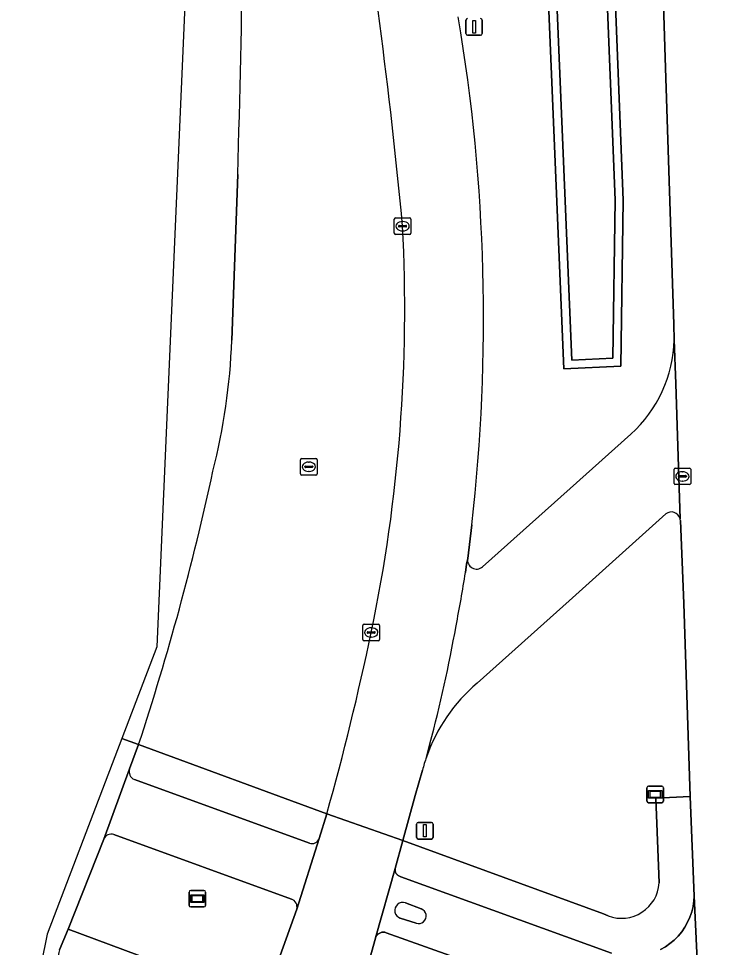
# Model space of a CAD drawing. Extents: x 162510 to 163918, y 388494 to 389774.
# Drawn here: x 162516.6 to 162559, y 388675.4 to 388731.3 of the extents above; entities that cross this region are included whole.
import ezdxf

# ---------------------------------------------------------------- set-up
doc = ezdxf.new("R2010")
doc.units = 0
for name, color, linetype in [('IMGEO_Berm_groen', 7, 'Continuous'), ('IMGEO_Fietspad_gesloten', 7, 'Continuous'), ('IMGEO_Kolk', 7, 'Continuous'), ('IMGEO_Lichtmast', 7, 'Continuous'), ('IMGEO_Oever', 7, 'Continuous'), ('IMGEO_Rijbaan_lokaal_open', 7, 'Continuous'), ('IMGEO_Rijbaan_regionaal_gesloten', 7, 'Continuous'), ('IMGEO_Rioolput', 7, 'Continuous'), ('IMGEO_Straatnaambord', 7, 'Continuous'), ('IMGEO_Verkeerseiland_open', 7, 'Continuous'), ('IMGEO_Voetpad_open', 7, 'Continuous'), ('IMGEO_Waterloop', 7, 'Continuous'), ('IMGEO_Wegwijzer', 7, 'Continuous')]:
    doc.layers.add(name, color=color, linetype=linetype)

msp = doc.modelspace()

# ---------------------------------------------------------------- linework, layer by layer
at = {"layer": 'IMGEO_Berm_groen'}
msp.add_lwpolyline([(162545.588, 388849.872), (162544.454, 388895.182), (162545.319, 388895.129), (162546.216, 388895.073), (162546.775, 388885.982), (162546.798, 388885.614), (162547.546, 388867.735), (162548.858, 388826.082), (162549.31, 388805.738), (162549.244, 388787.906), (162548.045, 388767.251), (162548.155, 388764.889), (162551.164, 388754.334), (162551.833, 388750), (162553.008, 388720.38), (162552.857, 388710.388), (162549.435, 388710.21), (162547.772, 388750), (162547.303, 388754.167), (162545.86, 388760.08), (162545.343, 388762.821), (162545.081, 388765.132), (162546.372, 388788.378), (162546.693, 388805.703)], close=True, dxfattribs=at)
for points in [[(162556.076, 388711.968), (162556.048, 388712.898), (162555.532, 388728.972), (162554.875, 388750), (162554.449, 388759.15), (162552.828, 388805.923)], [(162529.8, 388721.929), (162529.446, 388711.938)], [(162544.539, 388698.299), (162549.801, 388703.021), (162553.463, 388706.291)], [(162555.566, 388701.489), (162549.747, 388696.257), (162544.205, 388691.298)], [(162543.89, 388700.83), (162543.64, 388698.797)], [(162556.654, 388696.081), (162556.444, 388701.078)], [(162555.165, 388679.26), (162554.957, 388684.362), (162557.035, 388684.463), (162556.654, 388696.081)], [(162523.831, 388687.597), (162535.163, 388683.428)], [(162540.918, 388686.06), (162540.487, 388684.527), (162539.74, 388681.808), (162551.813, 388677.393), (162552.098, 388677.278)], [(162521.735, 388681.895), (162519.587, 388676.487), (162531.349, 388672.105), (162533.35, 388677.688)], [(162533.039, 388678.292), (162522.348, 388682.171)], [(162551.407, 388671.747), (162538.73, 388676.267), (162538.688, 388676.28), (162538.645, 388676.29), (162538.601, 388676.295), (162538.557, 388676.297), (162538.513, 388676.295), (162538.47, 388676.288), (162538.427, 388676.278), (162538.385, 388676.264), (162538.345, 388676.247), (162538.306, 388676.226), (162538.269, 388676.201), (162538.235, 388676.174), (162538.203, 388676.143), (162538.174, 388676.11), (162538.149, 388676.074), (162538.126, 388676.036), (162538.115, 388676.013), (162538.107, 388675.996), (162538.092, 388675.955), (162538.086, 388675.935), (162537.163, 388672.627)]]:
    msp.add_lwpolyline(points, dxfattribs=at)
for centre, radius, start, end in [((161662.223, 388748.052), 867.97, 358.27535, 0.128612), ((162188.949, 388685.548), 352.35, 5.41624, 9.41279), ((162435.018, 388713.232), 109.576, 353.50141, 9.54835), ((162444.478, 388713.86), 95.376, 348.19174, 2.97288), ((162491.478, 388713.401), 37.996, 345.7496, 357.793), ((162548.151, 388712.176), 7.928, 312.0706, 358.4982), ((162370.187, 388738.216), 161.768, 341.76529, 347.80642), ((162555.898, 388701.055), 0.546, 14.4748, 127.4617), ((162555.982, 388701.067), 0.462, 1.314, 15.6493), ((162544.177, 388698.705), 0.544, 170.2914, 311.7402), ((162373.827, 388728.723), 167.573, 344.31802, 348.16102), ((162550.979, 388683.398), 10.406, 130.6104, 160.6851), ((162550.697, 388683.478), 10.114, 160.5851, 165.2094), ((162522.182, 388681.72), 0.48, 69.8388, 158.64), ((162552.901, 388679.399), 2.268, 249.2587, 356.4852), ((162532.873, 388677.825), 0.496, 344.0043, 70.4836)]:
    msp.add_arc(centre, radius, start, end, dxfattribs=at)
at = {"layer": 'IMGEO_Fietspad_gesloten'}
for points in [[(162523.293, 388686.133), (162521.735, 388681.895)], [(162534.114, 388681.649), (162523.577, 388685.482)], [(162522.348, 388682.171), (162533.039, 388678.292)], [(162533.35, 388677.688), (162534.7, 388681.944)], [(162552.307, 388675.03), (162539.608, 388679.634), (162539.57, 388679.646), (162539.532, 388679.662), (162539.495, 388679.682), (162539.46, 388679.704), (162539.428, 388679.73), (162539.398, 388679.758), (162539.37, 388679.789), (162539.345, 388679.822), (162539.324, 388679.858), (162539.306, 388679.895), (162539.291, 388679.934), (162539.279, 388679.973), (162539.271, 388680.014), (162539.267, 388680.055), (162539.267, 388680.097), (162539.27, 388680.138), (162538.092, 388675.955), (162538.107, 388675.996), (162538.115, 388676.013), (162538.126, 388676.036), (162538.149, 388676.074), (162538.174, 388676.11), (162538.203, 388676.143), (162538.235, 388676.174), (162538.269, 388676.201), (162538.306, 388676.226), (162538.345, 388676.247), (162538.385, 388676.264), (162538.427, 388676.278), (162538.47, 388676.288), (162538.513, 388676.295), (162538.557, 388676.297), (162538.601, 388676.295), (162538.645, 388676.29), (162538.688, 388676.28), (162538.73, 388676.267), (162551.407, 388671.747)], [(162557.771, 388667.811), (162557.28, 388678.473), (162557.259, 388678.176), (162557.207, 388677.844), (162557.126, 388677.517), (162557.015, 388677.2), (162556.877, 388676.893), (162556.712, 388676.6), (162556.522, 388676.323), (162556.307, 388676.064), (162556.07, 388675.825), (162555.813, 388675.608), (162555.538, 388675.415), (162555.246, 388675.248)], [(162539.897, 388678.057), (162540.842, 388677.697)], [(162540.54, 388676.842), (162539.582, 388677.143)]]:
    msp.add_lwpolyline(points, dxfattribs=at)
for centre, radius, start, end in [((162523.796, 388685.965), 0.531, 161.5568, 245.5818), ((162522.182, 388681.72), 0.48, 69.8388, 158.64), ((162534.255, 388682.099), 0.471, 252.6342, 340.8084), ((162532.873, 388677.825), 0.496, 344.0043, 70.4836), ((162539.734, 388677.602), 0.483, 70.3137, 251.6544), ((162540.696, 388677.268), 0.453, 249.8319, 71.26)]:
    msp.add_arc(centre, radius, start, end, dxfattribs=at)
at = {"layer": 'IMGEO_Kolk'}
for p, q in [((162539.224, 388718.381), (162539.224, 388719.233)), ((162539.299, 388719.307), (162540.151, 388719.307)), ((162540.225, 388719.233), (162540.225, 388718.381)), ((162539.483, 388718.801), (162539.483, 388718.813)), ((162539.921, 388718.764), (162539.523, 388718.764)), ((162539.526, 388718.85), (162539.924, 388718.85)), ((162539.712, 388719.087), (162539.737, 388719.087)), ((162539.967, 388718.813), (162539.967, 388718.801)), ((162540.151, 388718.307), (162539.299, 388718.307)), ((162539.735, 388718.527), (162539.71, 388718.527)), ((162556.062, 388703.318), (162556.062, 388704.17)), ((162556.137, 388704.244), (162556.989, 388704.244)), ((162557.063, 388704.17), (162557.063, 388703.318)), ((162556.321, 388703.738), (162556.321, 388703.75)), ((162556.759, 388703.701), (162556.361, 388703.701)), ((162556.364, 388703.787), (162556.762, 388703.787)), ((162556.55, 388704.024), (162556.575, 388704.024)), ((162556.805, 388703.75), (162556.805, 388703.738)), ((162556.989, 388703.244), (162556.137, 388703.244)), ((162556.573, 388703.464), (162556.548, 388703.464)), ((162537.334, 388693.917), (162537.334, 388694.769)), ((162537.409, 388694.843), (162538.261, 388694.843)), ((162537.822, 388694.623), (162537.847, 388694.623)), ((162538.335, 388694.769), (162538.335, 388693.917)), ((162537.593, 388694.337), (162537.593, 388694.349)), ((162538.031, 388694.3), (162537.633, 388694.3)), ((162537.636, 388694.386), (162538.034, 388694.386)), ((162537.845, 388694.063), (162537.82, 388694.063)), ((162538.077, 388694.349), (162538.077, 388694.337)), ((162538.261, 388693.843), (162537.409, 388693.843))]:
    msp.add_line(p, q, dxfattribs=at)
for points in [[(162539.224, 388718.381), (162539.224, 388719.233)], [(162539.299, 388719.307), (162540.151, 388719.307)], [(162540.225, 388719.233), (162540.225, 388718.381)], [(162540.151, 388718.307), (162539.299, 388718.307)], [(162556.062, 388703.318), (162556.062, 388704.17)], [(162556.137, 388704.244), (162556.989, 388704.244)], [(162557.063, 388704.17), (162557.063, 388703.318)], [(162556.989, 388703.244), (162556.137, 388703.244)], [(162537.334, 388693.917), (162537.334, 388694.769)], [(162537.409, 388694.843), (162538.261, 388694.843)], [(162538.335, 388694.769), (162538.335, 388693.917)], [(162538.261, 388693.843), (162537.409, 388693.843)]]:
    msp.add_lwpolyline(points, dxfattribs=at)
for centre, radius, start, end in [((162539.301, 388719.231), 0.0765, 91.552, 178.448), ((162539.301, 388719.231), 0.0765, 91.552, 178.448), ((162540.149, 388719.231), 0.0765, 1.552, 88.448), ((162540.149, 388719.231), 0.0765, 1.552, 88.448), ((162539.523, 388718.81), 0.0403, 85.8775, 175.7526), ((162539.52, 388718.8), 0.0366, 178.938, 274.7102), ((162539.924, 388718.807), 0.043, 264.8664, 352.4533), ((162539.928, 388718.812), 0.0386, 1.7309, 96.639), ((162539.301, 388718.383), 0.0765, 181.552, 268.448), ((162539.301, 388718.383), 0.0765, 181.552, 268.448), ((162540.149, 388718.383), 0.0765, 271.552, 358.448), ((162540.149, 388718.383), 0.0765, 271.552, 358.448), ((162556.139, 388704.168), 0.0765, 91.552, 178.448), ((162556.139, 388704.168), 0.0765, 91.552, 178.448), ((162556.987, 388704.168), 0.0765, 1.552, 88.448), ((162556.987, 388704.168), 0.0765, 1.552, 88.448), ((162556.361, 388703.747), 0.0403, 85.8775, 175.7526), ((162556.358, 388703.737), 0.0366, 178.938, 274.7102), ((162556.762, 388703.744), 0.043, 264.8664, 352.4533), ((162556.766, 388703.749), 0.0386, 1.7309, 96.639), ((162556.139, 388703.32), 0.0765, 181.552, 268.448), ((162556.139, 388703.32), 0.0765, 181.552, 268.448), ((162556.987, 388703.32), 0.0765, 271.552, 358.448), ((162556.987, 388703.32), 0.0765, 271.552, 358.448), ((162537.411, 388694.767), 0.0765, 91.552, 178.448), ((162537.411, 388694.767), 0.0765, 91.552, 178.448), ((162538.259, 388694.767), 0.0765, 1.552, 88.448), ((162538.259, 388694.767), 0.0765, 1.552, 88.448), ((162537.633, 388694.346), 0.0403, 85.8775, 175.7526), ((162537.63, 388694.336), 0.0366, 178.938, 274.7102), ((162538.034, 388694.343), 0.043, 264.8664, 352.4533), ((162538.038, 388694.348), 0.0386, 1.7309, 96.639), ((162537.411, 388693.919), 0.0765, 181.552, 268.448), ((162537.411, 388693.919), 0.0765, 181.552, 268.448), ((162538.259, 388693.919), 0.0765, 271.552, 358.448), ((162538.259, 388693.919), 0.0765, 271.552, 358.448)]:
    msp.add_arc(centre, radius, start, end, dxfattribs=at)
for centre, major_axis, ratio, start_param, end_param in [((162539.711, 388718.807), (-0.387, 0.002), 0.722429, 4.712389, 7.853982), ((162539.736, 388718.807), (-0.39, 0.002), 0.717154, 1.570796, 4.712389), ((162556.549, 388703.744), (-0.387, 0.002), 0.722429, 4.712389, 7.853982), ((162556.574, 388703.744), (-0.39, 0.002), 0.717154, 1.570796, 4.712389), ((162537.821, 388694.343), (-0.387, 0.002), 0.722429, 4.712389, 7.853982), ((162537.846, 388694.343), (-0.39, 0.002), 0.717154, 1.570796, 4.712389)]:
    msp.add_ellipse(centre, major_axis=major_axis, ratio=ratio, start_param=start_param, end_param=end_param, dxfattribs=at)
at = {"layer": 'IMGEO_Lichtmast'}
for p, q in [((162543.532, 388730.41), (162543.532, 388731.21)), ((162543.532, 388731.21), (162543.532, 388730.41)), ((162544.522, 388731.21), (162544.522, 388730.41)), ((162544.522, 388730.41), (162544.522, 388731.21)), ((162544.422, 388730.31), (162543.632, 388730.31)), ((162543.632, 388730.31), (162544.422, 388730.31)), ((162540.57, 388682.006), (162540.57, 388682.806)), ((162540.57, 388682.806), (162540.57, 388682.006)), ((162540.67, 388682.906), (162541.46, 388682.906)), ((162541.46, 388682.906), (162540.67, 388682.906)), ((162541.56, 388682.806), (162541.56, 388682.006)), ((162541.56, 388682.006), (162541.56, 388682.806)), ((162541.46, 388681.906), (162540.67, 388681.906)), ((162540.67, 388681.906), (162541.46, 388681.906))]:
    msp.add_line(p, q, dxfattribs=at)
for points in [[(162543.952, 388731.185), (162544.102, 388731.185), (162544.102, 388730.435), (162543.952, 388730.435), (162543.952, 388731.185)], [(162540.99, 388682.781), (162541.14, 388682.781), (162541.14, 388682.031), (162540.99, 388682.031), (162540.99, 388682.781)]]:
    msp.add_lwpolyline(points, dxfattribs=at)
for centre, start, end in [((162543.632, 388731.21), 90, 180), ((162543.632, 388731.21), 90, 180), ((162544.422, 388731.21), 0, 90), ((162544.422, 388731.21), 360, 90), ((162543.632, 388730.41), 180, 270), ((162543.632, 388730.41), 180, 270), ((162544.422, 388730.41), 270, 0), ((162544.422, 388730.41), 270, 0), ((162540.67, 388682.806), 90, 180), ((162540.67, 388682.806), 90, 180), ((162541.46, 388682.806), 0, 90), ((162541.46, 388682.806), 360, 90), ((162540.67, 388682.006), 180, 270), ((162540.67, 388682.006), 180, 270), ((162541.46, 388682.006), 270, 0), ((162541.46, 388682.006), 270, 0)]:
    msp.add_arc(centre, 0.1, start, end, dxfattribs=at)
at = {"layer": 'IMGEO_Oever'}
for points in [[(162548.858, 388826.082), (162547.546, 388867.735), (162546.798, 388885.614), (162546.775, 388885.982), (162546.216, 388895.073), (162545.319, 388895.129), (162544.454, 388895.182), (162545.588, 388849.872), (162546.693, 388805.703), (162546.372, 388788.378), (162545.081, 388765.132), (162545.343, 388762.821), (162545.86, 388760.08), (162547.303, 388754.167), (162547.772, 388750), (162549.435, 388710.21), (162552.857, 388710.388), (162553.008, 388720.38), (162551.833, 388750), (162551.164, 388754.334), (162548.155, 388764.889), (162548.045, 388767.251), (162549.244, 388787.906), (162549.31, 388805.738)], [(162547.05, 388867.717), (162548.362, 388826.069), (162548.814, 388805.733), (162548.748, 388787.921), (162547.548, 388767.254), (162547.662, 388764.808), (162550.678, 388754.228), (162551.338, 388749.952), (162552.512, 388720.374), (162552.368, 388710.859), (162549.91, 388710.732), (162548.267, 388750.038), (162547.793, 388754.254), (162546.345, 388760.185), (162545.834, 388762.895), (162545.579, 388765.146), (162546.868, 388788.36), (162547.189, 388805.705), (162546.084, 388849.884), (162544.964, 388894.654), (162545.748, 388894.605), (162546.302, 388885.588)]]:
    msp.add_lwpolyline(points, close=True, dxfattribs=at)
at = {"layer": 'IMGEO_Rijbaan_lokaal_open'}
for points in [[(162561.884, 388725.36), (162561.853, 388726.139), (162561.443, 388736.386), (162560.995, 388750), (162558.904, 388806.077), (162552.828, 388805.923), (162554.449, 388759.15), (162554.875, 388750), (162555.532, 388728.972), (162556.048, 388712.898), (162556.076, 388711.968), (162556.177, 388709.308), (162556.427, 388701.192)], [(162556.427, 388701.192), (162556.177, 388709.308), (162556.076, 388711.968)], [(162553.463, 388706.291), (162549.801, 388703.021), (162544.539, 388698.299)], [(162544.205, 388691.298), (162549.747, 388696.257), (162555.566, 388701.489)], [(162556.444, 388701.078), (162556.654, 388696.081), (162557.035, 388684.463), (162557.28, 388678.473), (162557.771, 388667.811), (162557.851, 388665.765), (162558.16, 388657.809)], [(162543.64, 388698.797), (162543.574, 388698.459), (162543.503, 388697.958)], [(162541.363, 388687.641), (162541.158, 388686.84)]]:
    msp.add_lwpolyline(points, dxfattribs=at)
for centre, radius, start, end in [((162548.151, 388712.176), 7.928, 312.0706, 358.4982), ((162555.898, 388701.055), 0.546, 14.4748, 127.4617), ((162555.982, 388701.067), 0.462, 1.314, 15.6493), ((162544.177, 388698.705), 0.544, 170.2914, 311.7402), ((162475.08, 388708.267), 69.196, 348.72203, 351.43238), ((162462.314, 388708.927), 81.865, 344.92941, 350.0164), ((162550.979, 388683.398), 10.406, 130.6104, 160.6851)]:
    msp.add_arc(centre, radius, start, end, dxfattribs=at)
at = {"layer": 'IMGEO_Rijbaan_regionaal_gesloten'}
for points in [[(162537.76, 388773.477), (162537.511, 388784.762), (162536.542, 388808.752), (162536.465, 388815.522), (162535.138, 388841.76), (162534.144, 388854.798), (162533.787, 388868.298), (162530.485, 388868.12), (162529.193, 388937.678), (162528.839, 388941.677), (162528.689, 388944.843), (162528.341, 388968.251), (162528.084, 389000), (162528.308, 389035.787), (162529.495, 389069.241), (162530.272, 389081.426), (162530.847, 389090.437), (162531.162, 389094.886), (162529.323, 389094.968), (162524.33, 389000.689), (162530.479, 388820.962), (162524.933, 388693.486), (162522.824, 388687.961)], [(162529.446, 388711.938), (162529.8, 388721.929)], [(162543.503, 388697.958), (162543.574, 388698.459), (162543.64, 388698.797), (162543.89, 388700.83)], [(162519.081, 388675.235), (162519.587, 388676.487), (162521.735, 388681.895), (162523.293, 388686.133), (162523.831, 388687.597), (162522.824, 388687.961), (162518.325, 388676.171), (162516.609, 388667.637)], [(162522.824, 388687.961), (162523.831, 388687.597)], [(162541.158, 388686.84), (162541.363, 388687.641)], [(162535.163, 388683.428), (162539.74, 388681.808), (162540.487, 388684.527), (162540.918, 388686.06)], [(162536.782, 388671.261), (162537.163, 388672.627), (162538.086, 388675.935), (162538.092, 388675.955), (162539.27, 388680.138), (162539.74, 388681.808), (162535.163, 388683.428), (162534.7, 388681.944), (162533.35, 388677.688), (162531.349, 388672.105), (162530.862, 388670.888)]]:
    msp.add_lwpolyline(points, dxfattribs=at)
for centre, radius, start, end in [((161662.223, 388748.052), 867.97, 358.27535, 0.128612), ((162188.949, 388685.548), 352.35, 5.41624, 9.41279), ((162435.018, 388713.232), 109.576, 353.50141, 9.54835), ((162444.478, 388713.86), 95.376, 348.19174, 2.97288), ((162491.478, 388713.401), 37.996, 345.7496, 357.793), ((162370.187, 388738.216), 161.768, 341.76529, 347.80642), ((162475.08, 388708.267), 69.196, 348.72203, 351.43238), ((162462.314, 388708.927), 81.865, 344.92941, 350.0164), ((162373.827, 388728.723), 167.573, 344.31802, 348.16102), ((162550.697, 388683.478), 10.114, 160.5851, 165.2094)]:
    msp.add_arc(centre, radius, start, end, dxfattribs=at)
at = {"layer": 'IMGEO_Rioolput'}
for p, q in [((162533.581, 388703.897), (162533.581, 388704.749)), ((162533.656, 388704.823), (162534.508, 388704.823)), ((162534.582, 388704.749), (162534.582, 388703.897)), ((162533.84, 388704.317), (162533.84, 388704.329)), ((162534.278, 388704.28), (162533.88, 388704.28)), ((162533.883, 388704.366), (162534.281, 388704.366)), ((162534.069, 388704.603), (162534.094, 388704.603)), ((162534.324, 388704.329), (162534.324, 388704.317)), ((162534.508, 388703.823), (162533.656, 388703.823)), ((162534.092, 388704.043), (162534.067, 388704.043))]:
    msp.add_line(p, q, dxfattribs=at)
for points in [[(162533.581, 388703.897), (162533.581, 388704.749)], [(162533.656, 388704.823), (162534.508, 388704.823)], [(162534.582, 388704.749), (162534.582, 388703.897)], [(162534.508, 388703.823), (162533.656, 388703.823)]]:
    msp.add_lwpolyline(points, dxfattribs=at)
for centre, radius, start, end in [((162533.658, 388704.747), 0.0765, 91.552, 178.448), ((162533.658, 388704.747), 0.0765, 91.552, 178.448), ((162534.506, 388704.747), 0.0765, 1.552, 88.448), ((162534.506, 388704.747), 0.0765, 1.552, 88.448), ((162533.88, 388704.326), 0.0403, 85.8775, 175.7526), ((162533.877, 388704.316), 0.0366, 178.938, 274.7102), ((162534.281, 388704.323), 0.043, 264.8664, 352.4533), ((162534.285, 388704.328), 0.0386, 1.7309, 96.639), ((162533.658, 388703.899), 0.0765, 181.552, 268.448), ((162533.658, 388703.899), 0.0765, 181.552, 268.448), ((162534.506, 388703.899), 0.0765, 271.552, 358.448), ((162534.506, 388703.899), 0.0765, 271.552, 358.448)]:
    msp.add_arc(centre, radius, start, end, dxfattribs=at)
for centre, major_axis, ratio, start_param, end_param in [((162534.068, 388704.323), (-0.387, 0.002), 0.722429, 4.712389, 7.853982), ((162534.093, 388704.323), (-0.39, 0.002), 0.717154, 1.570796, 4.712389)]:
    msp.add_ellipse(centre, major_axis=major_axis, ratio=ratio, start_param=start_param, end_param=end_param, dxfattribs=at)
at = {"layer": 'IMGEO_Straatnaambord'}
for p, q in [((162526.875, 388677.913), (162526.875, 388678.713)), ((162526.875, 388678.713), (162526.875, 388677.913)), ((162526.975, 388678.813), (162527.765, 388678.813)), ((162527.765, 388678.813), (162526.975, 388678.813)), ((162527.865, 388678.713), (162527.865, 388677.913)), ((162527.865, 388677.913), (162527.865, 388678.713)), ((162527.765, 388677.813), (162526.975, 388677.813)), ((162526.975, 388677.813), (162527.765, 388677.813))]:
    msp.add_line(p, q, dxfattribs=at)
for points in [[(162526.976, 388678.545), (162527.764, 388678.545), (162527.764, 388678.081), (162526.976, 388678.081), (162526.976, 388678.545)], [(162527.041, 388678.48), (162527.041, 388678.146), (162527.699, 388678.146), (162527.699, 388678.48), (162527.041, 388678.48)]]:
    msp.add_lwpolyline(points, dxfattribs=at)
for centre, start, end in [((162526.975, 388678.713), 90, 180), ((162526.975, 388678.713), 90, 180), ((162527.765, 388678.713), 0, 90), ((162527.765, 388678.713), 360, 90), ((162526.975, 388677.913), 180, 270), ((162526.975, 388677.913), 180, 270), ((162527.765, 388677.913), 270, 0), ((162527.765, 388677.913), 270, 0)]:
    msp.add_arc(centre, 0.1, start, end, dxfattribs=at)
at = {"layer": 'IMGEO_Verkeerseiland_open'}
for points in [[(162540.842, 388677.697), (162539.897, 388678.057)], [(162539.582, 388677.143), (162540.54, 388676.842)], [(162530.862, 388670.888), (162531.349, 388672.105), (162519.587, 388676.487), (162519.081, 388675.235), (162519.053, 388675.152), (162519.033, 388675.067), (162519.021, 388674.981), (162519.016, 388674.893), (162519.019, 388674.806), (162519.03, 388674.719), (162519.048, 388674.634), (162519.074, 388674.551), (162519.108, 388674.47), (162519.148, 388674.393), (162519.196, 388674.319), (162519.249, 388674.25), (162519.309, 388674.186), (162519.374, 388674.128), (162519.444, 388674.076), (162519.518, 388674.03), (162519.597, 388673.991), (162519.673, 388673.961), (162524.51, 388672.16), (162529.607, 388670.262)]]:
    msp.add_lwpolyline(points, dxfattribs=at)
for centre, radius, start, end in [((162539.734, 388677.602), 0.483, 70.3137, 251.6544), ((162540.696, 388677.268), 0.453, 249.8319, 71.26)]:
    msp.add_arc(centre, radius, start, end, dxfattribs=at)
at = {"layer": 'IMGEO_Voetpad_open'}
for points in [[(162534.7, 388681.944), (162535.163, 388683.428), (162523.831, 388687.597), (162523.293, 388686.133)], [(162523.577, 388685.482), (162534.114, 388681.649)], [(162555.246, 388675.248), (162555.538, 388675.415), (162555.813, 388675.608), (162556.07, 388675.825), (162556.307, 388676.064), (162556.522, 388676.323), (162556.712, 388676.6), (162556.877, 388676.893), (162557.015, 388677.2), (162557.126, 388677.517), (162557.207, 388677.844), (162557.259, 388678.176), (162557.28, 388678.473), (162557.035, 388684.463), (162554.957, 388684.362), (162555.165, 388679.26)], [(162552.098, 388677.278), (162551.813, 388677.393), (162539.74, 388681.808), (162539.27, 388680.138), (162539.267, 388680.097), (162539.267, 388680.055), (162539.271, 388680.014), (162539.279, 388679.973), (162539.291, 388679.934), (162539.306, 388679.895), (162539.324, 388679.858), (162539.345, 388679.822), (162539.37, 388679.789), (162539.398, 388679.758), (162539.428, 388679.73), (162539.46, 388679.704), (162539.495, 388679.682), (162539.532, 388679.662), (162539.57, 388679.646), (162539.608, 388679.634), (162552.307, 388675.03)]]:
    msp.add_lwpolyline(points, dxfattribs=at)
for centre, radius, start, end in [((162523.796, 388685.965), 0.531, 161.5568, 245.5818), ((162534.255, 388682.099), 0.471, 252.6342, 340.8084), ((162552.901, 388679.399), 2.268, 249.2587, 356.4852)]:
    msp.add_arc(centre, radius, start, end, dxfattribs=at)
at = {"layer": 'IMGEO_Waterloop'}
msp.add_lwpolyline([(162547.05, 388867.717), (162546.302, 388885.588), (162545.748, 388894.605), (162544.964, 388894.654), (162546.084, 388849.884), (162547.189, 388805.705), (162546.868, 388788.36), (162545.579, 388765.146), (162545.834, 388762.895), (162546.345, 388760.185), (162547.793, 388754.254), (162548.267, 388750.038), (162549.91, 388710.732), (162552.368, 388710.859), (162552.512, 388720.374), (162551.338, 388749.952), (162550.678, 388754.228), (162547.662, 388764.808), (162547.548, 388767.254), (162548.748, 388787.921), (162548.814, 388805.733), (162548.362, 388826.069)], close=True, dxfattribs=at)
at = {"layer": 'IMGEO_Wegwijzer'}
for p, q in [((162554.532, 388685.092), (162555.322, 388685.092)), ((162555.322, 388685.092), (162554.532, 388685.092)), ((162554.432, 388684.192), (162554.432, 388684.992)), ((162554.432, 388684.992), (162554.432, 388684.192)), ((162555.422, 388684.992), (162555.422, 388684.192)), ((162555.422, 388684.192), (162555.422, 388684.992)), ((162555.322, 388684.092), (162554.532, 388684.092)), ((162554.532, 388684.092), (162555.322, 388684.092))]:
    msp.add_line(p, q, dxfattribs=at)
for points in [[(162554.533, 388684.824), (162555.321, 388684.824), (162555.321, 388684.36), (162554.533, 388684.36), (162554.533, 388684.824)], [(162554.598, 388684.759), (162554.598, 388684.425), (162555.256, 388684.425), (162555.256, 388684.759), (162554.598, 388684.759)]]:
    msp.add_lwpolyline(points, dxfattribs=at)
for centre, start, end in [((162554.532, 388684.992), 90, 180), ((162554.532, 388684.992), 90, 180), ((162555.322, 388684.992), 0, 90), ((162555.322, 388684.992), 360, 90), ((162554.532, 388684.192), 180, 270), ((162554.532, 388684.192), 180, 270), ((162555.322, 388684.192), 270, 0), ((162555.322, 388684.192), 270, 0)]:
    msp.add_arc(centre, 0.1, start, end, dxfattribs=at)

doc.saveas('drawing.dxf')
